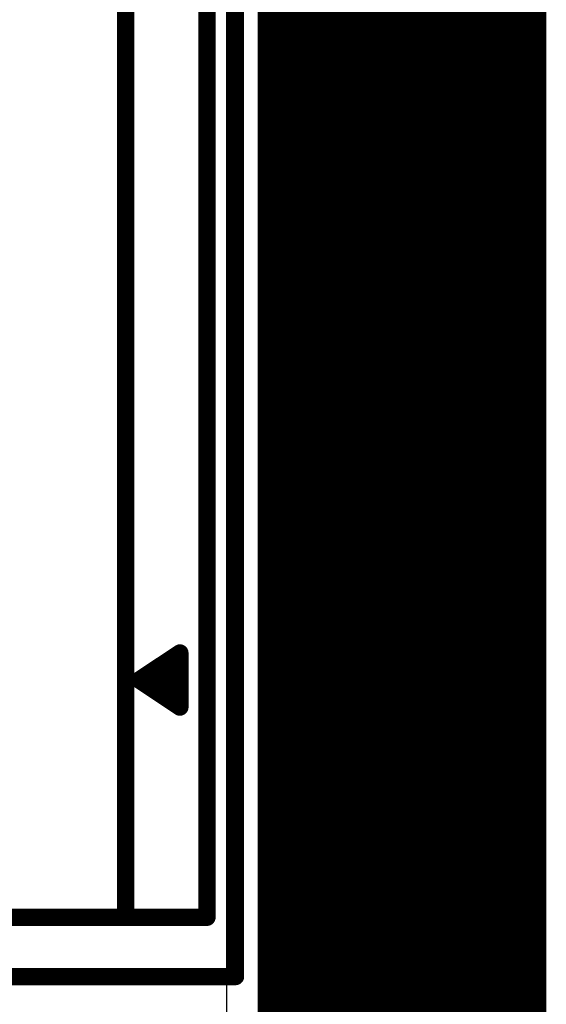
# Model space of a CAD drawing. Header units: millimetres. Extents: x -0.08 to 3.17, y -0.08 to 4.88.
# Tile 261 of 288: x 3.02 to 3.17, y 3.16 to 3.45. Entities that reach past the tile are written whole.
import ezdxf

# ---------------------------------------------------------------- set-up
doc = ezdxf.new("R2010")
doc.units = ezdxf.units.MM
doc.header["$MEASUREMENT"] = 0
for name, color, linetype in [('BottomLayer', 5, 'Continuous'), ('BottomOverlay', 54, 'Continuous'), ('Mechanical13', 56, 'Continuous'), ('Mechanical15', 56, 'Continuous'), ('Mechanical3', 76, 'Continuous'), ('Mechanical4', 56, 'Continuous'), ('MidLayer1', 16, 'Continuous'), ('MidLayer2', 76, 'Continuous'), ('TopLayer', 1, 'Continuous')]:
    doc.layers.add(name, color=color, linetype=linetype)

# ---------------------------------------------------------------- blocks, each defined once
blk = doc.blocks.new('MK125002GO_483')
at = {"layer": 'Mechanical13', "const_width": 0.005}
for points in [[(-0.155, 0.13), (-0.155, -0.15)], [(-0.155, -0.15), (0.16, -0.15)]]:
    blk.add_lwpolyline(points, dxfattribs=at)
at = {"layer": 'Mechanical13', "const_width": 0.0025}
blk.add_lwpolyline([(-0.15625, -0.15, 1), (-0.15375, -0.15, 1)], format="xyb", close=True, dxfattribs=at)
blk.add_lwpolyline([(-0.15625, -0.15, 1), (-0.15375, -0.15, 1)], format="xyb", close=True, dxfattribs=at)
at = {"layer": 'Mechanical15', "const_width": 0.005}
for points in [[(-0.13779, -0.0689), (-0.13779, -0.11811)], [(-0.13779, -0.11811), (0.1378, -0.11811)], [(-0.13779, -0.11811), (-0.13779, -0.14173)], [(-0.06889, -0.12205), (-0.07677, -0.13386)], [(-0.06889, -0.12205), (-0.06889, -0.13386)], [(-0.06889, -0.12205), (-0.06102, -0.13386)], [(-0.07283, -0.12992), (-0.06496, -0.12992)], [(-0.06496, -0.12992), (-0.06889, -0.13386)], [(-0.07677, -0.13386), (-0.06889, -0.13386)], [(-0.06889, -0.13386), (-0.06102, -0.13386)], [(-0.13779, -0.14173), (0.1378, -0.14173)]]:
    blk.add_lwpolyline(points, dxfattribs=at)
at = {"layer": 'Mechanical15', "const_width": 0.0025}
for points in [[(-0.13904, -0.11811, 1), (-0.13654, -0.11811, 1)], [(-0.13904, -0.11811, 1), (-0.13654, -0.11811, 1)], [(-0.13904, -0.11811, 1), (-0.13654, -0.11811, 1)], [(-0.07014, -0.12205, 1), (-0.06764, -0.12205, 1)], [(-0.07014, -0.12205, 1), (-0.06764, -0.12205, 1)], [(-0.07014, -0.12205, 1), (-0.06764, -0.12205, 1)], [(-0.07408, -0.12992, 1), (-0.07158, -0.12992, 1)], [(-0.06621, -0.12992, 1), (-0.06371, -0.12992, 1)], [(-0.06621, -0.12992, 1), (-0.06371, -0.12992, 1)], [(-0.07802, -0.13386, 1), (-0.07552, -0.13386, 1)], [(-0.07802, -0.13386, 1), (-0.07552, -0.13386, 1)], [(-0.07014, -0.13386, 1), (-0.06764, -0.13386, 1)], [(-0.07014, -0.13386, 1), (-0.06764, -0.13386, 1)], [(-0.07014, -0.13386, 1), (-0.06764, -0.13386, 1)], [(-0.07014, -0.13386, 1), (-0.06764, -0.13386, 1)], [(-0.06227, -0.13386, 1), (-0.05977, -0.13386, 1)], [(-0.06227, -0.13386, 1), (-0.05977, -0.13386, 1)], [(-0.13904, -0.14173, 1), (-0.13654, -0.14173, 1)], [(-0.13904, -0.14173, 1), (-0.13654, -0.14173, 1)]]:
    blk.add_lwpolyline(points, format="xyb", close=True, dxfattribs=at)

msp = doc.modelspace()

# ---------------------------------------------------------------- linework, layer by layer
at = {"layer": 'BottomLayer'}
msp.add_line((3.0765, 3.73962), (3.0765, 0.11811), dxfattribs=at)
at = {"layer": 'BottomOverlay'}
msp.add_line((3.09134, 3.88243), (3.09134, -0.00158), dxfattribs=at)
at = {"layer": 'Mechanical3', "const_width": 0.07874}
msp.add_lwpolyline([(3.12992, 0.11811), (3.12992, 3.74016)], dxfattribs=at)
at = {"layer": 'Mechanical4', "const_width": 0.01}
msp.add_lwpolyline([(3.09055, 0.11811), (3.09055, 3.74016)], dxfattribs=at)
at = {"layer": 'MidLayer1'}
msp.add_line((3.0765, 3.73962), (3.0765, 0.11811), dxfattribs=at)
at = {"layer": 'MidLayer2'}
msp.add_line((3.0765, 3.73962), (3.0765, 0.11811), dxfattribs=at)
at = {"layer": 'TopLayer'}
msp.add_line((3.0765, 3.73962), (3.0765, 2.61075), dxfattribs=at)

# ---------------------------------------------------------------- block references
at = {"rotation": 90}
msp.add_blockref('MK125002GO_483', (2.92913, 3.32677), dxfattribs=at)

doc.saveas('drawing.dxf')
